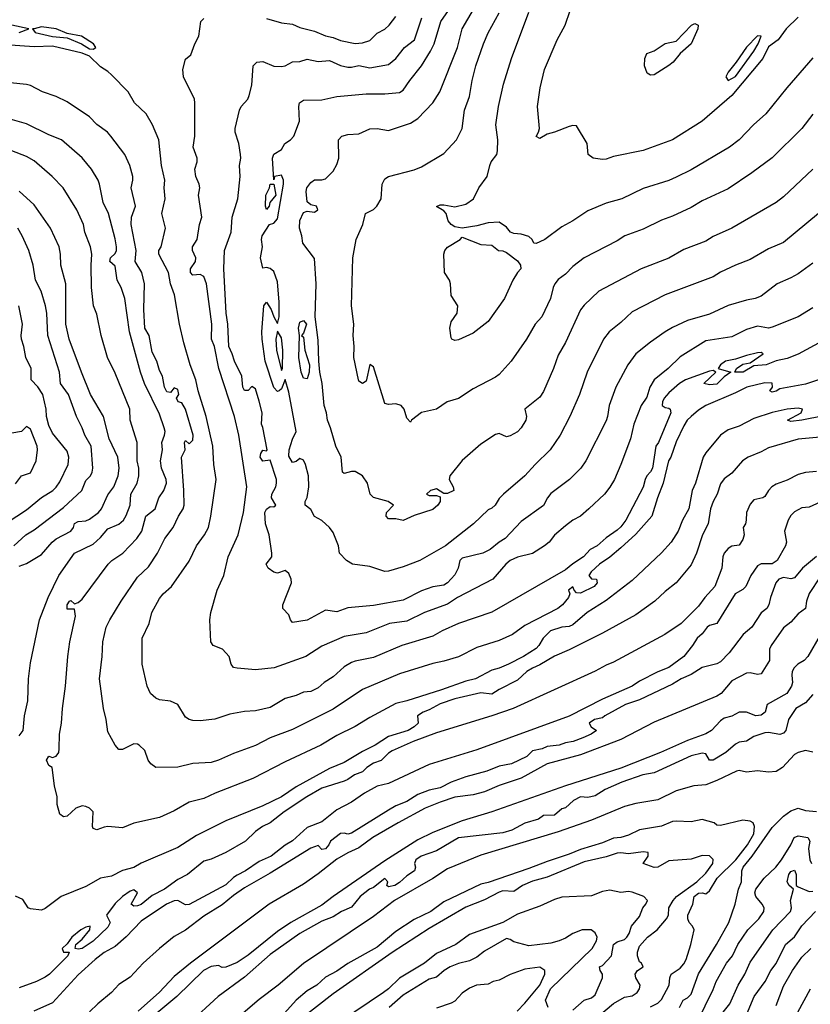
# Model space of a CAD drawing. Header units: metres. Extents: x -46681 to -43747, y -240911 to -237677.
# Tile 441 of 656: x -44693 to -44585, y -239670 to -239536. Entities that reach past the tile are written whole.
import ezdxf

# ---------------------------------------------------------------- set-up
doc = ezdxf.new("R2010")
doc.units = ezdxf.units.M
doc.layers.add('CONTOUR_INDEX', color=1, linetype='Continuous')
doc.layers.add('CONTOUR_INTER', color=3, linetype='Continuous')

msp = doc.modelspace()

# ---------------------------------------------------------------- linework, layer by layer
at = {"layer": 'CONTOUR_INDEX'}
for points, elevation in [([(-44587.1, -239535.91), (-44588.73, -239537.52), (-44589.79, -239539.02), (-44591.1, -239539.96), (-44591.89, -239541.52), (-44596.08, -239546.52), (-44600.1, -239550.02), (-44604.1, -239552.52), (-44608.1, -239554), (-44612.1, -239554.81), (-44613.1, -239555.15), (-44613.6, -239555.21), (-44614.86, -239555.02), (-44615.55, -239554.52), (-44615.66, -239553.02), (-44617.1, -239550.66), (-44617.6, -239550.59), (-44618.1, -239550.73), (-44620.1, -239551.51), (-44621.1, -239551.77), (-44622.1, -239552.38), (-44622.6, -239552.08), (-44622.25, -239551.52), (-44622.12, -239551.02), (-44622.4, -239548.02), (-44622.03, -239545.52), (-44621.47, -239543.02), (-44619.74, -239539.02), (-44618.64, -239537.02), (-44617.97, -239535.02)], 115), ([(-44585.1, -239569.24), (-44587.1, -239570.68), (-44588.1, -239571.24), (-44589.93, -239572.02), (-44592.1, -239573.71), (-44592.9, -239574.02), (-44594.1, -239574.23), (-44596.6, -239574.95), (-44599.1, -239576.13), (-44602.1, -239577), (-44604.1, -239577.96), (-44605.11, -239578.52), (-44607.1, -239579.92), (-44609.07, -239581.52), (-44610.17, -239583.02), (-44611.78, -239586.02), (-44612.71, -239588.52), (-44612.91, -239590.02), (-44613.1, -239590.57), (-44615.86, -239596.02), (-44616.53, -239597.02), (-44618.05, -239598.52), (-44620.6, -239600.41), (-44621.06, -239601.02), (-44621.6, -239602.07), (-44624.6, -239604.24), (-44626.78, -239606.52), (-44627.6, -239607.01), (-44628.81, -239608.02), (-44629.81, -239608.52), (-44632.6, -239609.19), (-44632.94, -239609.52), (-44633.15, -239610.52), (-44633.6, -239611.43), (-44634.61, -239612.52), (-44635.1, -239612.86), (-44636.6, -239613.08), (-44638.1, -239613.59), (-44640.6, -239614.87), (-44644.6, -239615.6), (-44648.1, -239615.93), (-44649.6, -239616.46), (-44651.1, -239616.23), (-44653.6, -239617.56), (-44655.6, -239617.88), (-44655.87, -239617.52), (-44656.1, -239616.85), (-44656.9, -239616.02), (-44656.91, -239615.52), (-44655.74, -239612.52), (-44655.79, -239612.02), (-44656.1, -239611.26), (-44656.6, -239610.85), (-44657.6, -239611.2), (-44658.1, -239611.07), (-44658.89, -239610.52), (-44659.14, -239610.02), (-44658.39, -239609.02), (-44658.37, -239608.52), (-44658.73, -239606.02), (-44659.26, -239604.52), (-44659.32, -239603.02), (-44659.1, -239602.56), (-44658.6, -239602.2), (-44658.1, -239602.22), (-44657.86, -239602.02), (-44658.43, -239601.02), (-44658.38, -239600.52), (-44657.86, -239599.52), (-44657.74, -239599.02), (-44657.78, -239598.52), (-44658.6, -239595.9), (-44659.6, -239596.04), (-44659.97, -239595.52), (-44659.89, -239595.02), (-44659.6, -239594.58), (-44659.1, -239594.66), (-44659.01, -239594.52), (-44659.6, -239591.47), (-44659.78, -239591.02), (-44659.72, -239589.52), (-44660.1, -239587.93), (-44660.6, -239586.27), (-44661.1, -239585.94), (-44661.6, -239586.5), (-44662.1, -239586.47), (-44662.34, -239586.02), (-44662.45, -239584.52), (-44663.46, -239582.52), (-44663.74, -239581.52), (-44664.2, -239580.52), (-44664.36, -239577.52), (-44664.59, -239576.02), (-44664.88, -239570.02), (-44664.8, -239567.52), (-44663.9, -239565.02), (-44663.78, -239563.02), (-44662.99, -239560.52), (-44662.68, -239557.52), (-44662.77, -239556.02), (-44662.61, -239555.02), (-44662.65, -239554.52), (-44662.88, -239553.02), (-44663.35, -239551.52), (-44663.34, -239551.02), (-44662.79, -239548.52), (-44662.54, -239548.02), (-44661.66, -239547.02), (-44661.44, -239546.52), (-44661.1, -239545.14), (-44660.91, -239542.52), (-44660.4, -239542.02), (-44659.6, -239541.93), (-44658.1, -239542.55), (-44657.1, -239542.59), (-44656.58, -239542.52), (-44655.6, -239541.99), (-44654.6, -239541.92), (-44653.6, -239541.63), (-44652.1, -239541.91), (-44650.6, -239541.81), (-44649.1, -239542.47), (-44648.1, -239542.68), (-44647.6, -239542.7), (-44646.6, -239542.49), (-44645.1, -239542.8), (-44642.6, -239542.36), (-44641.6, -239541.51), (-44640.44, -239540.02), (-44639.06, -239539.02), (-44638.06, -239536.02)], 110), ([(-44592.6, -239538.44), (-44594.1, -239539.98), (-44595.49, -239542.02), (-44596.6, -239543.36), (-44596.9, -239544.02), (-44596.6, -239544.49), (-44595.6, -239543.98), (-44593.1, -239540.52), (-44592.5, -239539.52), (-44592.12, -239538.52), (-44592.6, -239538.44)], 115), ([(-44692.6, -239633.25), (-44692.07, -239632.52), (-44691.9, -239630.52), (-44691.44, -239628.52), (-44691.35, -239625.52), (-44691.1, -239623.34), (-44689.88, -239617.52), (-44688.69, -239614.52), (-44687.26, -239611.52), (-44685.1, -239608.51), (-44682.6, -239607.28), (-44681.6, -239606.38), (-44680.6, -239605.21), (-44679.1, -239604.6), (-44678.47, -239604.02), (-44678.1, -239603.4), (-44677.57, -239602.02), (-44677.51, -239600.52), (-44676.63, -239599.02), (-44676.41, -239598.02), (-44676.42, -239597.02), (-44676.63, -239596.02), (-44676.62, -239593.52), (-44677.57, -239590.52), (-44677.62, -239589.02), (-44679.6, -239584.12), (-44680.63, -239582.02), (-44681.49, -239579.02), (-44682.1, -239576.14), (-44682.56, -239575.02), (-44682.82, -239572.52), (-44682.88, -239569.52), (-44682.78, -239568.02), (-44682.95, -239567.02), (-44683.71, -239565.02), (-44683.92, -239564.02), (-44684.79, -239562.02), (-44686.67, -239559.02), (-44688.13, -239557.52), (-44690.6, -239555.4), (-44691.6, -239554.8), (-44693.6, -239554.02)], 105), ([(-44583.6, -239592.75), (-44587.1, -239593.08), (-44591.1, -239594.25), (-44592.1, -239594.8), (-44593.88, -239595.52), (-44594.62, -239596.02), (-44596.1, -239597.66), (-44597.1, -239598.43), (-44597.6, -239599.12), (-44598.05, -239600.52), (-44598.62, -239601.52), (-44598.96, -239602.52), (-44599.31, -239604.52), (-44600.07, -239606.02), (-44600.85, -239608.52), (-44601.6, -239610.07), (-44603.6, -239612.52), (-44605.1, -239613.69), (-44606.53, -239615.02), (-44609.1, -239616.84), (-44613.6, -239619.33), (-44618.1, -239621.6), (-44620.1, -239622.46), (-44622.1, -239623.62), (-44623.1, -239624.06), (-44623.83, -239624.52), (-44625.1, -239625.72), (-44627.6, -239626.97), (-44628.6, -239627.6), (-44630.1, -239627.42), (-44633.6, -239628.25), (-44635.6, -239628.92), (-44637.1, -239629.74), (-44637.89, -239630.02), (-44638.68, -239630.52), (-44638.59, -239631.52), (-44639.11, -239632.02), (-44639.91, -239632.52), (-44642.6, -239633.35), (-44644.38, -239634.52), (-44646.1, -239635.37), (-44648.6, -239636.87), (-44650.6, -239637.67), (-44655.1, -239640.15), (-44657.08, -239641.52), (-44659.6, -239642.74), (-44664.6, -239644.77), (-44668.6, -239646.72), (-44671.1, -239648.37), (-44676.1, -239650.48), (-44677.1, -239651.07), (-44678.6, -239651.46), (-44680.1, -239652.26), (-44681.6, -239652.5), (-44683.6, -239653.65), (-44686.92, -239655.02), (-44689.1, -239656.61), (-44689.6, -239656.84), (-44691.1, -239656.69), (-44691.39, -239656.52), (-44692.1, -239655.39), (-44693.1, -239654.97)], 105), ([(-44584.1, -239619.59), (-44585.8, -239622.52), (-44586.29, -239623.02), (-44587.16, -239623.52), (-44587.65, -239624.02), (-44587.9, -239624.52), (-44587.97, -239625.02), (-44587.87, -239626.02), (-44587.98, -239626.52), (-44588.63, -239627.52), (-44591.31, -239629.02), (-44591.57, -239630.02), (-44592.1, -239630.43), (-44592.81, -239630.52), (-44594.1, -239630.02), (-44595.1, -239630.02), (-44596.1, -239630.59), (-44597.1, -239630.86), (-44597.6, -239631.21), (-44598.84, -239632.52), (-44599.6, -239632.97), (-44602.1, -239633.86), (-44605.76, -239635.52), (-44611.1, -239637.62), (-44618.6, -239640.02), (-44628.6, -239643.55), (-44632.6, -239644.75), (-44636.6, -239646.33), (-44638.6, -239647.32), (-44643.1, -239650.18), (-44650.1, -239654.99), (-44651.6, -239656.16), (-44655.8, -239658.52), (-44657.6, -239659.76), (-44661.6, -239662.94), (-44663.1, -239663.92), (-44664.6, -239664.57), (-44665.1, -239664.61), (-44665.6, -239664.36), (-44666.6, -239664.46), (-44667.64, -239665.02), (-44671.28, -239668.52), (-44674.22, -239671.02)], 100), ([(-44597.6, -239671.09), (-44596.35, -239669.52), (-44595.22, -239667.02), (-44594.31, -239665.52), (-44593.6, -239663.89), (-44590.55, -239659.52), (-44588.15, -239657.02), (-44588, -239656.52), (-44588.13, -239655.52), (-44587.72, -239654.02), (-44588.33, -239653.52), (-44588.57, -239653.02), (-44588.38, -239652.02), (-44588.1, -239651.6), (-44587.6, -239651.44), (-44587.55, -239651.52), (-44587.39, -239652.02), (-44587.35, -239653.52), (-44587.1, -239653.7), (-44585.6, -239654.32), (-44585.1, -239654.29)], 100), ([(-44617.6, -239670.39), (-44616.1, -239669.03), (-44615.1, -239668.7), (-44614.6, -239668.33), (-44613.58, -239666.02), (-44613.58, -239665.52), (-44613.93, -239665.02), (-44614.01, -239664.52), (-44613.6, -239664.36), (-44612.39, -239663.02), (-44612.1, -239661.49), (-44611.6, -239661.14), (-44610.6, -239660.84), (-44610.3, -239660.52), (-44609.99, -239660.02), (-44609.67, -239659.02), (-44608.6, -239657.7), (-44608.16, -239656.52), (-44607.74, -239656.02), (-44607.52, -239655.52), (-44608.01, -239655.02), (-44609.6, -239654.42), (-44610.1, -239654.33), (-44611.1, -239654.46), (-44612.6, -239654.12), (-44613.6, -239654.33), (-44615.1, -239654.92), (-44619.1, -239655.09), (-44620.1, -239655.41), (-44622.1, -239656.33), (-44625.1, -239657.37), (-44627.1, -239658.53), (-44631.6, -239660.16), (-44633.46, -239661.52), (-44636.1, -239662.72), (-44637.73, -239664.02), (-44641.1, -239666.07), (-44642.59, -239667.52), (-44643.27, -239668.02), (-44649.1, -239671.91)], 95)]:
    msp.add_lwpolyline(points, dxfattribs=dict(at, elevation=elevation))
at = {"layer": 'CONTOUR_INTER'}
for points, elevation in [([(-44585.13, -239556.52), (-44589.1, -239560.24), (-44590.1, -239561.03), (-44596.09, -239564.52), (-44598.6, -239565.64), (-44599.6, -239566.25), (-44602.6, -239567.41), (-44604.6, -239568.58), (-44608.38, -239570.02), (-44614.1, -239573.04), (-44616.1, -239574.91), (-44616.6, -239575.54), (-44618.6, -239579.99), (-44619.6, -239581.7), (-44620.25, -239583.52), (-44621.6, -239586.6), (-44622.1, -239587.4), (-44624.1, -239589.02), (-44623.88, -239590.02), (-44623.97, -239590.52), (-44624.6, -239591.54), (-44625.1, -239592.07), (-44626.1, -239592.64), (-44626.6, -239592.75), (-44627.6, -239592.31), (-44628.1, -239592.42), (-44630.1, -239593.77), (-44632.6, -239595.98), (-44634.29, -239598.02), (-44634.36, -239598.52), (-44633.81, -239599.52), (-44633.73, -239600.02), (-44634.6, -239600.43), (-44635.1, -239600.42), (-44636.1, -239599.78), (-44636.92, -239600.02), (-44637.44, -239600.52), (-44637.1, -239600.69), (-44636.1, -239600.72), (-44635.6, -239600.87), (-44635.57, -239601.52), (-44635.9, -239602.02), (-44636.6, -239602.59), (-44639.1, -239603.39), (-44640.6, -239604.1), (-44641.6, -239603.85), (-44642.6, -239603.87), (-44642.92, -239603.52), (-44642.84, -239603.02), (-44641.91, -239602.02), (-44642.64, -239601.52), (-44644.6, -239600.97), (-44645.09, -239600.52), (-44645.44, -239599.02), (-44646.12, -239598.02), (-44647.1, -239597.47), (-44647.6, -239597.44), (-44648.6, -239597.74), (-44648.8, -239597.52), (-44649.01, -239595.52), (-44649.73, -239594.02), (-44650.43, -239591.52), (-44650.84, -239590.52), (-44650.99, -239589.52), (-44651.3, -239588.52), (-44651.57, -239585.52), (-44651.91, -239584.02), (-44652.04, -239582.52), (-44652.1, -239579.68), (-44652.51, -239576.52), (-44652.37, -239572.02), (-44652.6, -239568.6), (-44654.19, -239566.52), (-44654.32, -239565.52), (-44654.65, -239564.52), (-44654.6, -239563.45), (-44654.1, -239562.38), (-44653.6, -239562.18), (-44652.6, -239562.35), (-44652.17, -239562.02), (-44652.34, -239561.52), (-44653.1, -239561.32), (-44653.6, -239560.94), (-44653.76, -239559.52), (-44653.67, -239559.02), (-44653.1, -239558.31), (-44652.6, -239557.94), (-44651.6, -239557.97), (-44651.1, -239557.81), (-44650.1, -239556.79), (-44649.6, -239555.87), (-44649.31, -239555.02), (-44649.34, -239552.52), (-44648.92, -239552.02), (-44648.1, -239551.8), (-44646.6, -239551.72), (-44645.1, -239551.05), (-44644.1, -239550.99), (-44642.6, -239551.29), (-44639.6, -239550.3), (-44638.6, -239549.64), (-44636.58, -239547.52), (-44635.63, -239546.02), (-44633.22, -239540.02), (-44632.61, -239537.52), (-44630.3, -239533.52)], 112), ([(-44584.33, -239562.52), (-44589.1, -239566.44), (-44591.1, -239567.28), (-44593.6, -239568.76), (-44595.6, -239569.49), (-44597.6, -239570.44), (-44598.6, -239571.08), (-44605.1, -239573.51), (-44609.6, -239575.84), (-44611.1, -239577.29), (-44612.68, -239578.52), (-44613.47, -239579.52), (-44615.66, -239584.02), (-44616.72, -239587.02), (-44618.02, -239590.02), (-44619.34, -239592.52), (-44620.68, -239594.52), (-44622.73, -239596.52), (-44624.1, -239598.05), (-44627.03, -239600.52), (-44627.6, -239601.11), (-44628.16, -239602.02), (-44628.6, -239602.41), (-44629.1, -239602.64), (-44631.07, -239604.52), (-44634.85, -239607.52), (-44638.36, -239609.52), (-44640.6, -239610.34), (-44642.6, -239610.94), (-44643.1, -239610.97), (-44645.1, -239610.33), (-44647.45, -239610.02), (-44648.26, -239609.52), (-44649.24, -239608.52), (-44649.38, -239607.52), (-44650.1, -239605.7), (-44650.56, -239605.02), (-44651.6, -239604.07), (-44652.6, -239603.56), (-44653.1, -239602.61), (-44653.86, -239602.02), (-44653.88, -239601.52), (-44653.6, -239600.97), (-44653.38, -239599.52), (-44653.44, -239598.02), (-44653.85, -239596.52), (-44654.1, -239595.93), (-44654.6, -239595.71), (-44655.1, -239596.11), (-44655.6, -239596.24), (-44656.1, -239595.36), (-44656.04, -239594.52), (-44655.6, -239593.07), (-44655.09, -239592.02), (-44656.1, -239586.69), (-44656.6, -239585.01), (-44657.1, -239586.24), (-44657.38, -239586.52), (-44657.6, -239586.61), (-44658.1, -239586.06), (-44659.31, -239582.52), (-44659.72, -239579.52), (-44659.74, -239578.52), (-44659.47, -239575.02), (-44659.1, -239574.51), (-44658.48, -239575.52), (-44658.12, -239576.52), (-44657.6, -239577.42), (-44657.4, -239576.52), (-44657.38, -239574.52), (-44657.6, -239571.77), (-44658.1, -239570.38), (-44658.6, -239569.97), (-44659.1, -239569.81), (-44659.6, -239569.9), (-44659.92, -239568.52), (-44659.65, -239567.02), (-44659.77, -239566.02), (-44659.7, -239565.52), (-44658.72, -239564.02), (-44658.1, -239563.81), (-44657.6, -239563.24), (-44656.82, -239558.52), (-44656.81, -239558.02), (-44657.1, -239557.33), (-44658.02, -239557.52), (-44658.1, -239557.97), (-44658.31, -239555.02), (-44658.1, -239554.47), (-44657.1, -239553.83), (-44656.63, -239553.02), (-44655.85, -239552.52), (-44655.41, -239552.02), (-44654.64, -239550.02), (-44654.71, -239548.02), (-44654.63, -239547.52), (-44654.1, -239547.19), (-44651.6, -239547.13), (-44649.6, -239546.65), (-44645.6, -239546.31), (-44643.1, -239546.33), (-44641.1, -239546.11), (-44640.6, -239545.82), (-44639.71, -239544.52), (-44638.1, -239542.51), (-44636.92, -239540.52), (-44636.41, -239539.52), (-44635.5, -239536.52), (-44634.48, -239535.02)], 111), ([(-44585.1, -239549.07), (-44586.61, -239551.02), (-44590.6, -239554.97), (-44593.36, -239557.02), (-44596.6, -239559.17), (-44600.1, -239560.78), (-44601.6, -239561.68), (-44604.1, -239562.87), (-44605.6, -239563.43), (-44608.1, -239564.64), (-44610.56, -239565.52), (-44611.6, -239566.21), (-44616.1, -239568.52), (-44617.6, -239569.7), (-44618.6, -239570.72), (-44619.6, -239571.43), (-44620.07, -239572.02), (-44620.3, -239572.52), (-44620.66, -239574.02), (-44621.82, -239576.52), (-44622.7, -239577.52), (-44623.88, -239579.52), (-44625.98, -239582.52), (-44627.6, -239584.31), (-44628.1, -239584.69), (-44631.1, -239586.24), (-44633.1, -239587.57), (-44634.66, -239588.02), (-44636.1, -239589.01), (-44638.1, -239589.45), (-44639.47, -239590.52), (-44639.6, -239590.78), (-44640.1, -239590.23), (-44640.46, -239589.02), (-44640.87, -239588.52), (-44641.6, -239588.28), (-44642.6, -239588.38), (-44643.1, -239588.24), (-44644.6, -239583.27), (-44645.1, -239582.98), (-44645.6, -239585.24), (-44646.1, -239585.54), (-44646.6, -239585.2), (-44646.67, -239585.02), (-44647.29, -239582.02), (-44647.24, -239580.52), (-44647.38, -239579.02), (-44647.3, -239577.52), (-44647.6, -239575.02), (-44647.41, -239568.52), (-44646.95, -239566.02), (-44646.05, -239564.02), (-44645.68, -239562.52), (-44644.6, -239561.96), (-44644.18, -239561.52), (-44643.6, -239560.52), (-44643.43, -239558.52), (-44643.1, -239557.81), (-44642.6, -239557.5), (-44639.1, -239556.58), (-44638.1, -239556.18), (-44635.1, -239554.39), (-44633.36, -239552.52), (-44632.59, -239551.02), (-44632.31, -239548.52), (-44631.6, -239546.66), (-44631.26, -239544.52), (-44630.74, -239542.52), (-44629.73, -239539.52), (-44629.1, -239538.06), (-44627.6, -239535.36)], 113), ([(-44585.1, -239541.42), (-44588.65, -239545.52), (-44591.48, -239549.02), (-44593.17, -239550.52), (-44595.11, -239552.52), (-44596.39, -239553.52), (-44601.6, -239556.6), (-44603.6, -239557.6), (-44604.6, -239558.04), (-44608.1, -239559.14), (-44610.98, -239560.52), (-44613.1, -239561.12), (-44615.6, -239562.15), (-44617.6, -239563.49), (-44619.1, -239564.31), (-44621.42, -239566.02), (-44622.1, -239566.37), (-44622.6, -239566.59), (-44622.89, -239566.52), (-44623.14, -239566.02), (-44623.6, -239565.65), (-44624.6, -239565.31), (-44625.6, -239565.22), (-44626.05, -239565.02), (-44626.6, -239564.38), (-44627.6, -239563.71), (-44629.1, -239563.76), (-44630.6, -239564.2), (-44632.6, -239564.49), (-44633.6, -239564.33), (-44634.1, -239564), (-44634.5, -239563.52), (-44634.76, -239562.52), (-44635.1, -239562.16), (-44636.1, -239561.57), (-44635.6, -239561.33), (-44635.1, -239561.32), (-44633.6, -239561.61), (-44632.1, -239561.26), (-44631.07, -239560.52), (-44630.35, -239559.02), (-44629.22, -239557.52), (-44628.87, -239556.02), (-44628.66, -239555.52), (-44627.93, -239554.52), (-44627.81, -239554.02), (-44627.79, -239552.52), (-44628.05, -239550.52), (-44627.67, -239548.02), (-44627.01, -239545.02), (-44625.93, -239541.52), (-44623.6, -239535.27)], 114), ([(-44585.1, -239575.27), (-44587.1, -239576.52), (-44590.6, -239577.91), (-44591.1, -239578.06), (-44592.6, -239577.77), (-44594.1, -239578.2), (-44596.1, -239579.21), (-44599.6, -239579.75), (-44603.1, -239581.94), (-44604.7, -239583.52), (-44606.58, -239585.02), (-44607.21, -239586.02), (-44607.6, -239587.37), (-44608.36, -239588.52), (-44609.34, -239591.02), (-44609.8, -239593.02), (-44611.1, -239596.49), (-44611.98, -239598.52), (-44612.6, -239599.57), (-44613.31, -239600.52), (-44615.45, -239602.52), (-44616.6, -239603.51), (-44617.6, -239604.06), (-44618.6, -239604.82), (-44620.1, -239606.07), (-44620.82, -239607.02), (-44621.45, -239607.52), (-44623.1, -239608.55), (-44625.1, -239609.06), (-44626.1, -239609.52), (-44626.71, -239610.02), (-44628.45, -239612.02), (-44633.26, -239614.52), (-44634.6, -239615.43), (-44637.69, -239616.52), (-44640.1, -239617.71), (-44642.43, -239618.02), (-44645.6, -239619.3), (-44648.6, -239619.77), (-44651.6, -239621.12), (-44653.8, -239622.52), (-44658.09, -239624.02), (-44660.6, -239624.31), (-44663.1, -239624.09), (-44663.6, -239623.99), (-44663.92, -239623.52), (-44664.18, -239622.52), (-44665.05, -239621.52), (-44666.34, -239621.02), (-44666.63, -239620.52), (-44666.78, -239617.52), (-44666.67, -239616.52), (-44665.81, -239613.52), (-44664.87, -239611.52), (-44664.3, -239609.02), (-44662.94, -239606.02), (-44662.23, -239603.02), (-44661.78, -239599.52), (-44662.88, -239592.52), (-44663.44, -239590.02), (-44665.58, -239583.52), (-44666.17, -239580.52), (-44666.55, -239579.52), (-44666.52, -239577.52), (-44667.25, -239572.02), (-44667.6, -239571.05), (-44668.1, -239570.77), (-44669.1, -239570.85), (-44669.42, -239570.52), (-44669.4, -239570.02), (-44668.71, -239569.02), (-44668.67, -239568.52), (-44669.13, -239567.52), (-44669.13, -239567.02), (-44668.51, -239566.02), (-44668.2, -239564.02), (-44667.85, -239563.02), (-44668.34, -239560.02), (-44668.15, -239559.02), (-44668.22, -239558.52), (-44668.67, -239557.52), (-44668.82, -239556.52), (-44668.51, -239555.52), (-44668.49, -239555.02), (-44669.05, -239553.52), (-44668.83, -239552.02), (-44668.81, -239547.52), (-44668.88, -239547.02), (-44670.36, -239544.02), (-44670.46, -239543.02), (-44670.1, -239541.6), (-44669.38, -239541.02), (-44668.81, -239539.52), (-44668.27, -239538.52), (-44668, -239536.52), (-44667.6, -239536.11)], 109), ([(-44659.1, -239536.13), (-44657.1, -239536.68), (-44655.6, -239536.88), (-44654.6, -239537.35), (-44652.6, -239537.83), (-44651.1, -239538.47), (-44650.1, -239538.68), (-44649.1, -239539.1), (-44647.1, -239539.49), (-44646.1, -239539.39), (-44645.1, -239539.11), (-44644.1, -239538.09), (-44643.1, -239537.54), (-44642.51, -239537.02), (-44641.6, -239535.83)], 109), ([(-44601.56, -239537.02), (-44601.1, -239536.78), (-44600.63, -239537.02), (-44600.69, -239537.52), (-44601.6, -239539.55), (-44603.1, -239540.83), (-44604.05, -239542.02), (-44604.6, -239542.49), (-44606.6, -239543.72), (-44607.1, -239543.8), (-44607.54, -239543.52), (-44607.92, -239542.52), (-44607.87, -239541.52), (-44607.6, -239540.87), (-44606.6, -239540.49), (-44605.1, -239539.49), (-44603.6, -239539.16), (-44601.56, -239537.02)], 116), ([(-44692.6, -239538.02), (-44691.32, -239537.52), (-44693.6, -239536.99)], 108), ([(-44690.6, -239537.5), (-44690.79, -239537.52), (-44690.43, -239538.02), (-44688.1, -239538.54), (-44686.1, -239538.71), (-44684.16, -239539.52), (-44683.1, -239540.21), (-44682.6, -239540.25), (-44682.25, -239540.02), (-44682.54, -239539.52), (-44684.19, -239538.52), (-44686.1, -239538.16), (-44687.6, -239537.5), (-44689.6, -239537.25), (-44690.6, -239537.5)], 108), ([(-44580.58, -239578.02), (-44587.1, -239581.54), (-44588.6, -239582.16), (-44590.1, -239582.45), (-44591.41, -239583.02), (-44593.1, -239583.13), (-44594.55, -239584.02), (-44595.68, -239584.02), (-44595.43, -239583.52), (-44594.6, -239582.93), (-44593.6, -239582.72), (-44591.82, -239581.52), (-44592.1, -239581.34), (-44592.6, -239581.38), (-44594.1, -239581.72), (-44595.6, -239582.25), (-44596.95, -239582.52), (-44597.6, -239583.02), (-44597.92, -239583.52), (-44596.23, -239584.02), (-44597.1, -239584.64), (-44598.1, -239585.63), (-44599.1, -239585.73), (-44599.86, -239585.52), (-44598.27, -239584.02), (-44598.6, -239583.78), (-44599.1, -239583.86), (-44602.35, -239585.02), (-44603.18, -239585.52), (-44604.6, -239586.78), (-44605.23, -239587.52), (-44605.48, -239588.02), (-44605.54, -239588.52), (-44605.1, -239588.8), (-44604.6, -239588.89), (-44604.45, -239589.02), (-44604.36, -239589.52), (-44606.02, -239593.52), (-44606.37, -239594.02), (-44606.85, -239597.02), (-44607.1, -239597.5), (-44607.59, -239598.02), (-44607.84, -239598.52), (-44608.1, -239599.57), (-44610.45, -239604.02), (-44611.1, -239604.94), (-44611.6, -239605.38), (-44613.1, -239606.42), (-44614.33, -239607.52), (-44615.26, -239608.02), (-44616.18, -239609.02), (-44617.6, -239609.94), (-44618.6, -239610.76), (-44628.6, -239616.49), (-44633.09, -239618.02), (-44635.32, -239619.02), (-44636.6, -239619.74), (-44640.77, -239621.02), (-44644.6, -239622.65), (-44647.1, -239623.11), (-44647.6, -239623.32), (-44648.6, -239623.9), (-44650.1, -239625.24), (-44651.29, -239626.02), (-44652.1, -239626.75), (-44653.1, -239627.24), (-44654.1, -239627.35), (-44655.1, -239627.79), (-44656.6, -239628.21), (-44658.6, -239629.4), (-44660.6, -239629.84), (-44662.1, -239629.94), (-44664.1, -239630.33), (-44666.1, -239630.99), (-44668.1, -239631.21), (-44669.1, -239631.16), (-44669.6, -239631.02), (-44670.1, -239630.7), (-44671.11, -239629.02), (-44672.1, -239628.54), (-44673.6, -239628.35), (-44674.1, -239628.15), (-44674.81, -239627.52), (-44675.28, -239626.52), (-44675.96, -239623.52), (-44675.97, -239620.02), (-44675.01, -239618.02), (-44674.65, -239616.52), (-44673.6, -239614.66), (-44673.09, -239614.02), (-44671.99, -239613.02), (-44669.6, -239609.57), (-44668.61, -239607.52), (-44667.49, -239606.02), (-44666.99, -239605.02), (-44666.67, -239603.52), (-44665.94, -239598.52), (-44666.23, -239596.52), (-44666.39, -239594.02), (-44667.27, -239590.02), (-44668.39, -239586.52), (-44668.67, -239585.02), (-44669.46, -239583.02), (-44670.31, -239580.02), (-44670.9, -239577.52), (-44671.56, -239573.52), (-44672.13, -239572.02), (-44672.37, -239570.52), (-44673.69, -239568.02), (-44673.68, -239567.52), (-44673.37, -239567.02), (-44672.79, -239564.52), (-44673.31, -239562.52), (-44672.84, -239560.52), (-44672.96, -239559.02), (-44672.87, -239558.02), (-44673.32, -239556.02), (-44673.68, -239552.52), (-44674.56, -239550.52), (-44675.39, -239549.02), (-44676.97, -239547.52), (-44677.86, -239546.02), (-44680.1, -239543.73), (-44680.6, -239543.27), (-44681.6, -239542.67), (-44683.1, -239541.23), (-44684.1, -239540.79), (-44688.1, -239539.86), (-44690.6, -239539.96), (-44695.1, -239539.65)], 108), ([(-44582.6, -239584.47), (-44586.1, -239585.62), (-44589.6, -239586.25), (-44590.1, -239586.59), (-44590.6, -239586.69), (-44590.94, -239586.52), (-44590.57, -239586.02), (-44590.6, -239585.5), (-44591.6, -239585.46), (-44594.07, -239586.02), (-44595.6, -239586.8), (-44599.62, -239588.52), (-44600.6, -239589.14), (-44601.6, -239590.02), (-44602.11, -239590.52), (-44602.6, -239591.25), (-44603.6, -239593.43), (-44604.33, -239595.52), (-44604.65, -239596.02), (-44605.38, -239599.02), (-44606.16, -239601.02), (-44606.9, -239603.52), (-44609.1, -239605.94), (-44611.1, -239607.78), (-44612.6, -239609.04), (-44614.01, -239610.02), (-44615.12, -239611.02), (-44615.44, -239611.52), (-44615.1, -239611.98), (-44614.41, -239612.02), (-44614.33, -239612.52), (-44614.73, -239613.02), (-44616.6, -239613.94), (-44617.1, -239613.87), (-44617.44, -239613.52), (-44617.6, -239613.05), (-44618.21, -239613.52), (-44618.02, -239614.02), (-44618.22, -239614.52), (-44619.02, -239615.52), (-44619.66, -239616.02), (-44624.1, -239618.32), (-44625.81, -239619.52), (-44627.6, -239620.33), (-44630.6, -239621.26), (-44633.1, -239622.54), (-44635.1, -239623.14), (-44636.6, -239623.43), (-44641.1, -239624.87), (-44646.1, -239626.99), (-44650.1, -239629.63), (-44655.6, -239632.39), (-44658.6, -239633.5), (-44660.6, -239634.57), (-44663.6, -239635.62), (-44665.6, -239636.56), (-44666.6, -239636.86), (-44669.1, -239637.01), (-44671.1, -239637.48), (-44674.1, -239637.53), (-44674.8, -239637.02), (-44675.14, -239636.52), (-44675.6, -239635.23), (-44676.35, -239634.52), (-44676.6, -239634.36), (-44677.1, -239634.33), (-44678.6, -239635.11), (-44679.1, -239635.08), (-44679.59, -239634.52), (-44680.6, -239632.71), (-44680.83, -239631.02), (-44681.21, -239629.52), (-44681.71, -239625.52), (-44681.35, -239622.52), (-44681.27, -239620.52), (-44680.82, -239618.52), (-44680.34, -239617.52), (-44678.82, -239615.02), (-44676.6, -239611.77), (-44675.1, -239610.35), (-44673.87, -239608.52), (-44672.9, -239606.52), (-44671.74, -239605.02), (-44671.04, -239603.52), (-44670.41, -239602.52), (-44670.27, -239602.02), (-44670.31, -239600.02), (-44670.62, -239595.52), (-44670.15, -239594.52), (-44670.22, -239593.52), (-44670.1, -239593.24), (-44669.6, -239593.72), (-44669.1, -239593.2), (-44669.06, -239592.52), (-44670.1, -239589), (-44670.6, -239588.16), (-44671.06, -239588.02), (-44671.29, -239587.52), (-44671, -239587.02), (-44671.1, -239586.35), (-44671.6, -239586.11), (-44672.1, -239586.77), (-44672.6, -239586.66), (-44672.93, -239586.02), (-44673.19, -239584.52), (-44673.6, -239583.79), (-44673.95, -239582.52), (-44674.6, -239581.28), (-44675, -239579.02), (-44675.59, -239578.02), (-44675.71, -239575.52), (-44675.62, -239572.02), (-44676, -239570.52), (-44676.9, -239569.02), (-44676.78, -239567.52), (-44677.45, -239564.02), (-44677.38, -239563.02), (-44676.84, -239561.52), (-44677.43, -239559.02), (-44677.2, -239558.02), (-44677.23, -239557.52), (-44677.61, -239556.02), (-44678.32, -239554.52), (-44680.2, -239552.02), (-44680.66, -239551.52), (-44682.1, -239550.45), (-44683.1, -239549.43), (-44686.1, -239547.38), (-44687.6, -239546.65), (-44689.46, -239546.02), (-44691.1, -239545.18), (-44691.6, -239545.05), (-44699.6, -239544.24)], 107), ([(-44583.6, -239589.91), (-44586.6, -239590.52), (-44588.1, -239590.7), (-44588.52, -239590.52), (-44586.7, -239589.52), (-44586.49, -239589.02), (-44587.1, -239588.88), (-44588.6, -239589.01), (-44590.6, -239589.47), (-44593.1, -239590.27), (-44595.1, -239591.32), (-44596.6, -239591.83), (-44597.62, -239592.52), (-44599.6, -239594.91), (-44599.97, -239595.52), (-44600.99, -239599.02), (-44601.44, -239600.02), (-44601.9, -239602.52), (-44602.75, -239604.02), (-44603.35, -239605.52), (-44604.32, -239607.02), (-44605.6, -239608.45), (-44609.6, -239612.2), (-44613.1, -239614.9), (-44615.7, -239616.52), (-44617.6, -239618.2), (-44618.1, -239618.46), (-44619.1, -239618.52), (-44620.63, -239619.02), (-44621.63, -239620.02), (-44622.23, -239621.02), (-44622.6, -239621.4), (-44624.32, -239622.52), (-44626.35, -239623.52), (-44627.6, -239624.06), (-44628.6, -239624.33), (-44630.82, -239625.52), (-44632.1, -239625.83), (-44635.41, -239627.02), (-44640.1, -239628.49), (-44641.6, -239628.85), (-44645.1, -239630.75), (-44647.1, -239631.98), (-44649.6, -239633.22), (-44651.76, -239634.52), (-44656.6, -239636.75), (-44660.97, -239639.02), (-44666.07, -239641.02), (-44667.6, -239641.75), (-44669.6, -239642.23), (-44671.6, -239643.42), (-44673.6, -239644.31), (-44677.1, -239645.09), (-44678.6, -239645.7), (-44680.6, -239645.54), (-44681.1, -239645.6), (-44682.1, -239645.97), (-44682.6, -239645.79), (-44682.69, -239645.52), (-44682.61, -239643.52), (-44683.09, -239643.02), (-44683.6, -239642.8), (-44684.1, -239642.74), (-44684.94, -239643.02), (-44686.1, -239644.11), (-44686.6, -239644.23), (-44687.1, -239643.83), (-44687.46, -239642.52), (-44687.46, -239641.52), (-44687.82, -239640.02), (-44688.16, -239637.52), (-44688.6, -239637.24), (-44688.92, -239636.52), (-44688.6, -239635.99), (-44688.1, -239636.19), (-44687.6, -239635.98), (-44687.26, -239635.52), (-44687.19, -239635.02), (-44687.15, -239633.02), (-44686.86, -239631.52), (-44686.76, -239629.52), (-44686.35, -239626.52), (-44686.04, -239622.52), (-44685.76, -239620.52), (-44684.98, -239617.02), (-44685.1, -239616.11), (-44686.1, -239616.08), (-44686.13, -239615.52), (-44685.8, -239615.02), (-44685.6, -239614.91), (-44685.1, -239615.35), (-44684.6, -239615.17), (-44684.1, -239614.75), (-44680.57, -239610.02), (-44680.05, -239609.52), (-44678.56, -239608.52), (-44676.68, -239606.52), (-44676.02, -239605.52), (-44675.44, -239603.52), (-44674.2, -239602.52), (-44673.68, -239601.02), (-44673.02, -239600.02), (-44672.67, -239599.02), (-44672.69, -239598.52), (-44673.32, -239597.02), (-44673.45, -239596.02), (-44673.22, -239594.52), (-44673.28, -239593.52), (-44672.91, -239592.52), (-44672.85, -239592.02), (-44672.97, -239591.52), (-44673.6, -239589.7), (-44675.65, -239585.52), (-44676.16, -239584.02), (-44677.66, -239578.52), (-44678.32, -239574.02), (-44678.81, -239572.52), (-44679.32, -239571.52), (-44679.6, -239569.65), (-44680.34, -239569.02), (-44680.26, -239568.52), (-44679.6, -239567.95), (-44679.44, -239567.52), (-44679.41, -239567.02), (-44679.6, -239565.94), (-44680.51, -239562.52), (-44681.23, -239561.02), (-44681.73, -239558.52), (-44681.91, -239558.02), (-44682.83, -239556.52), (-44684.1, -239554.98), (-44686.9, -239552.52), (-44688.6, -239551.87), (-44691.6, -239550.37), (-44695.1, -239549.4)], 106), ([(-44692.6, -239610.28), (-44691.6, -239609.89), (-44689.6, -239608.68), (-44688.13, -239607.02), (-44687.6, -239606.57), (-44685.62, -239605.52), (-44685.25, -239605.02), (-44685.1, -239604.48), (-44684.6, -239604.22), (-44683.6, -239604.12), (-44683.1, -239603.91), (-44681.88, -239603.02), (-44681.48, -239602.52), (-44680.6, -239600.62), (-44679.8, -239599.52), (-44679.22, -239598.02), (-44679.08, -239597.02), (-44679.25, -239595.52), (-44680.44, -239593.02), (-44681.2, -239590.02), (-44682.94, -239587.02), (-44684.19, -239584.02), (-44685.84, -239579.52), (-44686.31, -239577.52), (-44686.27, -239572.02), (-44686.98, -239569.52), (-44687.02, -239568.02), (-44687.19, -239567.02), (-44688.35, -239564.52), (-44690.6, -239561.32), (-44692.6, -239559.47)], 104), ([(-44658.72, -239559.02), (-44658.6, -239558.54), (-44658.1, -239558.55), (-44657.83, -239560.02), (-44658.64, -239561.02), (-44658.74, -239561.52), (-44659.1, -239561.96), (-44659.23, -239561.52), (-44659.2, -239560.02), (-44658.72, -239559.02)], 111), ([(-44693.34, -239607.52), (-44691.71, -239606.02), (-44690.6, -239605.33), (-44686.6, -239602.34), (-44684.14, -239600.02), (-44683.6, -239598.65), (-44682.96, -239598.02), (-44682.71, -239597.52), (-44682.63, -239597.02), (-44682.86, -239594.02), (-44683.71, -239592.52), (-44684.08, -239591.52), (-44684.86, -239590.02), (-44685.95, -239587.02), (-44687.01, -239585.52), (-44687.14, -239584.02), (-44688.71, -239579.02), (-44688.85, -239576.02), (-44689.03, -239575.02), (-44689.63, -239573.02), (-44690.4, -239571.52), (-44690.7, -239569.52), (-44691.32, -239567.52), (-44692.21, -239565.52), (-44692.81, -239564.52)], 103), ([(-44632.88, -239566.02), (-44632.6, -239565.71), (-44630.1, -239566.7), (-44628.6, -239566.8), (-44627.7, -239567.52), (-44627.1, -239567.56), (-44626.6, -239567.79), (-44625.1, -239568.92), (-44624.7, -239569.52), (-44624.64, -239570.02), (-44625.1, -239570.49), (-44625.75, -239571.52), (-44626.87, -239574.02), (-44629.1, -239577.13), (-44631.1, -239578.72), (-44633.1, -239579.64), (-44633.6, -239579.69), (-44633.99, -239579.52), (-44634.1, -239579.33), (-44634.3, -239578.02), (-44634.1, -239577.19), (-44633.28, -239576.02), (-44633.21, -239575.02), (-44634.1, -239573.61), (-44634.18, -239572.02), (-44634.33, -239571.52), (-44634.98, -239570.52), (-44635.08, -239568.02), (-44634.95, -239567.52), (-44634.6, -239567.06), (-44632.88, -239566.02)], 114), ([(-44695.6, -239605.23), (-44691.6, -239602.64), (-44689.6, -239600.95), (-44688.06, -239600.02), (-44687.6, -239599.58), (-44687.1, -239598.84), (-44685.99, -239596.52), (-44685.88, -239595.52), (-44686.1, -239594.69), (-44688.1, -239592.26), (-44688.6, -239591.22), (-44688.91, -239590.02), (-44688.96, -239589.02), (-44689.41, -239587.02), (-44690.1, -239585.97), (-44690.97, -239585.02), (-44690.99, -239583.52), (-44691.72, -239582.02), (-44691.97, -239580.52), (-44692.28, -239579.52), (-44692.35, -239579.02), (-44692.17, -239577.52), (-44692.68, -239575.02)], 102), ([(-44654.1, -239577.02), (-44653.69, -239577.52), (-44654.1, -239578.7), (-44654.36, -239579.02), (-44654.1, -239579.25), (-44653.92, -239581.02), (-44653.3, -239583.02), (-44653.32, -239584.02), (-44653.6, -239584.9), (-44654.1, -239584.8), (-44654.43, -239584.02), (-44654.72, -239582.02), (-44654.63, -239579.02), (-44654.79, -239578.02), (-44654.6, -239577.25), (-44654.1, -239577.02)], 112), ([(-44657.6, -239578.44), (-44657.83, -239579.52), (-44657.77, -239581.02), (-44657.1, -239583.79), (-44656.94, -239583.52), (-44656.88, -239581.02), (-44657.1, -239579.37), (-44657.6, -239578.44)], 111), ([(-44693.1, -239599.14), (-44692.3, -239598.02), (-44691.1, -239597.62), (-44690.29, -239596.02), (-44690.12, -239594.52), (-44690.18, -239594.02), (-44691.1, -239591.72), (-44691.6, -239591.37), (-44692.28, -239592.02), (-44693.6, -239592.24)], 101), ([(-44584.6, -239597.45), (-44586.1, -239597.59), (-44587.1, -239597.87), (-44588.6, -239598.62), (-44590.1, -239599.15), (-44590.65, -239599.52), (-44591.11, -239600.02), (-44591.6, -239600.84), (-44591.87, -239601.02), (-44593.1, -239601.29), (-44593.6, -239601.87), (-44594.08, -239603.02), (-44594.14, -239604.02), (-44594.25, -239604.52), (-44594.54, -239605.02), (-44594.43, -239606.02), (-44594.6, -239606.68), (-44595.1, -239607.41), (-44596.1, -239607.56), (-44596.6, -239607.89), (-44597.1, -239608.52), (-44597.31, -239609.02), (-44597.45, -239610.52), (-44598.38, -239613.02), (-44599.74, -239614.52), (-44600.6, -239615.7), (-44602.93, -239618.02), (-44605.16, -239619.52), (-44612.1, -239623.29), (-44613.1, -239623.66), (-44614.6, -239624.48), (-44625.68, -239629.52), (-44628.6, -239630.54), (-44636.1, -239632.84), (-44639.26, -239634.02), (-44642.1, -239635.29), (-44642.6, -239635.6), (-44643.6, -239636.57), (-44644.6, -239636.96), (-44645.52, -239637.52), (-44646.1, -239638.14), (-44647.19, -239638.52), (-44648.1, -239639.16), (-44648.6, -239639.36), (-44651.6, -239640.32), (-44653.64, -239641.52), (-44656.71, -239643.52), (-44658.6, -239645.01), (-44659.66, -239645.52), (-44660.6, -239646.21), (-44661.96, -239647.52), (-44664.6, -239649.02), (-44666.6, -239649.94), (-44667.6, -239650.22), (-44669.82, -239652.02), (-44671.1, -239652.71), (-44672.92, -239654.02), (-44674.6, -239654.85), (-44676.1, -239656.09), (-44676.6, -239656.28), (-44677.1, -239656.31), (-44677.44, -239656.02), (-44676.57, -239654.52), (-44677.1, -239654.09), (-44677.6, -239654.26), (-44678.62, -239655.02), (-44679.6, -239655.94), (-44680.79, -239657.52), (-44680.27, -239658.52), (-44680.6, -239659.14), (-44682.6, -239661.05), (-44684.1, -239662.06), (-44684.6, -239662.13), (-44685.01, -239662.02), (-44684.95, -239661.52), (-44684.1, -239660.77), (-44683.03, -239659.52), (-44683.01, -239659.02), (-44683.6, -239659.14), (-44684.24, -239659.52), (-44685.49, -239660.52), (-44686.1, -239661.39), (-44686.79, -239662.02), (-44686.6, -239662.52), (-44685.86, -239662.52), (-44686.02, -239663.02), (-44688.51, -239665.52), (-44689.1, -239665.93), (-44690.27, -239666.52), (-44692.6, -239667.38)], 104), ([(-44584.1, -239601.6), (-44585.6, -239602.27), (-44586.6, -239602.36), (-44587.6, -239602.9), (-44588.1, -239603.39), (-44588.45, -239604.02), (-44588.94, -239605.52), (-44588.69, -239607.02), (-44588.81, -239607.52), (-44589.92, -239609.52), (-44590.6, -239609.94), (-44592.1, -239609.93), (-44592.6, -239610.23), (-44593.52, -239611.52), (-44594.18, -239613.02), (-44594.6, -239613.45), (-44595.62, -239614.02), (-44598.1, -239618.01), (-44599.1, -239618.31), (-44599.41, -239618.52), (-44600.1, -239619.44), (-44600.79, -239620.02), (-44601.41, -239621.02), (-44602.59, -239622.52), (-44604.6, -239623.97), (-44606.1, -239624.56), (-44608.6, -239625.86), (-44609.59, -239626.52), (-44613.6, -239628.26), (-44618.1, -239630.56), (-44630.6, -239635.13), (-44637.1, -239637.11), (-44642.6, -239639.7), (-44644.1, -239640.06), (-44645.83, -239641.02), (-44647.6, -239642.24), (-44649.6, -239643.27), (-44651.6, -239644.91), (-44653.6, -239645.67), (-44655.6, -239647.48), (-44656.6, -239648.05), (-44658.49, -239649.52), (-44660.1, -239650.27), (-44661.97, -239651.52), (-44663.1, -239652.09), (-44663.6, -239652.43), (-44664.6, -239653.43), (-44669.6, -239656.07), (-44670.1, -239656.11), (-44671.1, -239655.52), (-44671.6, -239655.59), (-44672.64, -239656.02), (-44676.1, -239658.36), (-44678.1, -239660.46), (-44679.6, -239661.76), (-44681.1, -239662.58), (-44682.3, -239663.52), (-44684.6, -239665.61), (-44688.1, -239669.41), (-44690.61, -239670.52)], 103), ([(-44584.6, -239608.95), (-44586.49, -239610.52), (-44587.6, -239611.83), (-44588.1, -239611.97), (-44589.1, -239611.82), (-44589.73, -239612.02), (-44590.12, -239612.52), (-44590.84, -239614.52), (-44591.05, -239615.52), (-44591.33, -239616.02), (-44592.1, -239616.58), (-44593.39, -239618.52), (-44594.55, -239619.52), (-44596.45, -239622.02), (-44597.6, -239623.21), (-44598.1, -239623.49), (-44600.1, -239623.99), (-44601.6, -239624.93), (-44602.94, -239625.52), (-44604.1, -239626.24), (-44608.6, -239628.37), (-44610.49, -239629.02), (-44613.28, -239630.52), (-44613.6, -239630.81), (-44614.69, -239631.02), (-44615.39, -239631.52), (-44615.13, -239632.02), (-44614.42, -239632.52), (-44615.13, -239633.02), (-44616.25, -239633.52), (-44617.57, -239634.02), (-44618.6, -239634.19), (-44619.47, -239634.52), (-44621.1, -239634.7), (-44621.76, -239635.02), (-44623.1, -239635.28), (-44623.86, -239636.02), (-44625.94, -239637.02), (-44627.6, -239637.37), (-44629.27, -239638.02), (-44632.1, -239638.8), (-44634.1, -239639.53), (-44635.6, -239640.27), (-44637.1, -239640.61), (-44638.6, -239641.17), (-44640.1, -239642.14), (-44641.6, -239642.73), (-44642.6, -239643.31), (-44647.6, -239646.44), (-44648.1, -239646.57), (-44648.6, -239646.44), (-44649.1, -239646.49), (-44650.43, -239647.52), (-44650.65, -239648.02), (-44651.1, -239648.53), (-44651.6, -239648.65), (-44652.1, -239648.08), (-44653.1, -239648.44), (-44658.6, -239651.83), (-44662.1, -239653.81), (-44663.6, -239654.85), (-44665.1, -239656.12), (-44667.6, -239657.64), (-44670.1, -239659.54), (-44671.6, -239660.43), (-44673.61, -239662.02), (-44675.84, -239664.02), (-44677.6, -239665.9), (-44679.1, -239666.93), (-44680.1, -239668), (-44681.96, -239669.52), (-44683.1, -239670.62)], 102), ([(-44584.1, -239611.72), (-44585.6, -239613.98), (-44585.95, -239615.02), (-44586.1, -239616.02), (-44587.1, -239616.71), (-44588.1, -239617.85), (-44589.1, -239618.62), (-44590.77, -239621.02), (-44591, -239621.52), (-44590.96, -239623.02), (-44592.1, -239624.84), (-44592.6, -239624.96), (-44593.6, -239624.71), (-44594.1, -239624.76), (-44596.1, -239625.81), (-44597.52, -239627.52), (-44598.1, -239627.88), (-44606.6, -239631.41), (-44611.1, -239633.76), (-44616.6, -239635.81), (-44621.1, -239637.05), (-44624.6, -239638.97), (-44627.6, -239639.96), (-44629.6, -239640.82), (-44631.1, -239641.23), (-44633.6, -239641.57), (-44635.6, -239642.22), (-44637.6, -239643.03), (-44641.3, -239645.02), (-44644.7, -239647.02), (-44646.6, -239648.41), (-44648.1, -239649.09), (-44649.6, -239649.95), (-44652.1, -239651.95), (-44654.1, -239653.31), (-44658.73, -239656.02), (-44669.41, -239664.02), (-44671.6, -239665.82), (-44673.6, -239667.94), (-44676.5, -239670.52)], 101), ([(-44585.1, -239627.64), (-44586.1, -239628.79), (-44587.41, -239629.52), (-44588.42, -239631.02), (-44588.77, -239632.52), (-44589.1, -239632.9), (-44589.6, -239633.07), (-44591.1, -239632.81), (-44591.6, -239632.85), (-44593.1, -239633.34), (-44594.1, -239633.96), (-44595.1, -239634.11), (-44595.6, -239634.35), (-44596.91, -239635.52), (-44598.6, -239636.52), (-44599.13, -239636.52), (-44599.6, -239635.69), (-44600.1, -239635.61), (-44601.6, -239635.96), (-44606.6, -239638.25), (-44608.12, -239638.52), (-44610.97, -239639.52), (-44613.25, -239640.52), (-44614.6, -239641.36), (-44615.6, -239641.61), (-44616.6, -239641.52), (-44617.54, -239642.02), (-44618.6, -239642.99), (-44619.1, -239643.13), (-44620.1, -239643.97), (-44621.6, -239644.03), (-44622.27, -239644.52), (-44624.1, -239645.09), (-44625.9, -239646.02), (-44627.1, -239646.38), (-44633.1, -239647.05), (-44636.1, -239648.83), (-44638.15, -239649.52), (-44638.89, -239650.02), (-44639.08, -239650.52), (-44638.95, -239651.02), (-44639.08, -239651.52), (-44640.1, -239652.2), (-44641.1, -239653.11), (-44641.75, -239653.52), (-44642.6, -239653.68), (-44642.8, -239653.52), (-44642.66, -239653.02), (-44643.1, -239652.56), (-44644.6, -239653.77), (-44645.14, -239654.02), (-44646.44, -239655.02), (-44647.6, -239656.45), (-44648.96, -239657.02), (-44650.1, -239657.76), (-44651.6, -239658.33), (-44654.6, -239660.01), (-44658.6, -239662.87), (-44662.1, -239665.92), (-44665.68, -239668.52), (-44669.6, -239672.16)], 99), ([(-44585.1, -239635.47), (-44586.1, -239635.25), (-44587.1, -239635.49), (-44587.6, -239635.76), (-44589.21, -239637.52), (-44590.1, -239638.06), (-44591.1, -239638.17), (-44592.6, -239638), (-44594.1, -239638.15), (-44595.1, -239637.92), (-44595.47, -239638.02), (-44598.1, -239639.31), (-44599.6, -239639.9), (-44601.24, -239640.02), (-44603.6, -239640.7), (-44606.1, -239641.91), (-44609.1, -239642.42), (-44610.6, -239642.82), (-44615.1, -239644.64), (-44619.6, -239646.23), (-44630.1, -239649.4), (-44634.6, -239651.26), (-44636.6, -239652.58), (-44641.77, -239655.52), (-44644.6, -239657.69), (-44654.1, -239664.06), (-44657.53, -239667.02), (-44660.1, -239668.93), (-44662.6, -239671.08)], 98), ([(-44603.19, -239670.02), (-44602.66, -239669.02), (-44602.1, -239668.72), (-44601.6, -239668.22), (-44600.6, -239665.45), (-44598.17, -239661.52), (-44596.49, -239658.52), (-44595.61, -239656.02), (-44595.16, -239654.02), (-44594.78, -239653.02), (-44594.73, -239651.52), (-44594.54, -239651.02), (-44593.31, -239649.52), (-44590.6, -239645.67), (-44589.1, -239644.1), (-44588.1, -239643.4), (-44587.1, -239643.05), (-44586.1, -239643.36), (-44584.6, -239643.47)], 98), ([(-44607.1, -239669.93), (-44606.1, -239669.42), (-44605.6, -239668.94), (-44604.56, -239667.02), (-44604.5, -239666.02), (-44604.31, -239665.52), (-44603.1, -239664.7), (-44602.6, -239664.1), (-44602.29, -239663.52), (-44601.64, -239661.52), (-44601.19, -239659.52), (-44601.39, -239659.02), (-44601.85, -239658.52), (-44602.06, -239658.02), (-44602.04, -239657.52), (-44601.38, -239656.02), (-44601.19, -239655.02), (-44600.6, -239654.53), (-44600.1, -239654.49), (-44599.6, -239654.63), (-44599.1, -239654.22), (-44598.05, -239652.52), (-44595.53, -239650.02), (-44593.98, -239648.02), (-44593.11, -239646.52), (-44593.01, -239645.52), (-44593.18, -239645.02), (-44593.6, -239644.79), (-44594.6, -239644.67), (-44597.6, -239645.39), (-44598.1, -239645.34), (-44598.49, -239645.02), (-44600.1, -239644.58), (-44601.6, -239644.89), (-44603.6, -239644.79), (-44604.1, -239644.85), (-44605.6, -239645.47), (-44608.6, -239645.97), (-44610.1, -239646.71), (-44611.1, -239647.02), (-44612.1, -239647.12), (-44613.6, -239647.75), (-44616.6, -239648.62), (-44618.1, -239649.27), (-44621.1, -239650.25), (-44623.6, -239651.22), (-44629.1, -239653.11), (-44630.1, -239653.35), (-44635.1, -239655.74), (-44636.84, -239657.02), (-44639.1, -239658.13), (-44641.6, -239659.72), (-44644.1, -239661.87), (-44648.1, -239664.08), (-44649.6, -239665.12), (-44651.1, -239665.93), (-44652.28, -239667.02), (-44653.6, -239667.79), (-44655.09, -239669.02), (-44657.1, -239671.26)], 97), ([(-44600.79, -239672.02), (-44598.6, -239667.6), (-44598.21, -239666.52), (-44596.79, -239664.02), (-44596.01, -239663.02), (-44595.25, -239661.52), (-44593.91, -239659.52), (-44592.43, -239658.02), (-44591.75, -239657.02), (-44591.71, -239656.52), (-44591.96, -239656.02), (-44592.84, -239655.02), (-44592.96, -239654.52), (-44592.81, -239654.02), (-44591.69, -239652.52), (-44590.13, -239651.02), (-44589.37, -239650.02), (-44588.07, -239648.02), (-44587.65, -239647.02), (-44587.1, -239646.79), (-44585.8, -239647.02), (-44585.53, -239647.52), (-44585.68, -239648.52), (-44585.51, -239650.02), (-44585.29, -239650.52)], 99), ([(-44616.1, -239672.84), (-44612.1, -239669.49), (-44610.6, -239668.61), (-44609.6, -239668.44), (-44608.92, -239668.02), (-44608.57, -239667.52), (-44608.48, -239667.02), (-44609.07, -239666.02), (-44609.17, -239665.52), (-44608.85, -239665.02), (-44608.07, -239664.52), (-44608.34, -239664.02), (-44608.6, -239663.85), (-44608.85, -239663.02), (-44608.88, -239662.52), (-44608.6, -239661.71), (-44607.49, -239660.52), (-44606.19, -239659.52), (-44604.93, -239658.02), (-44604.68, -239657.52), (-44604.6, -239656.52), (-44604.03, -239655.52), (-44603.59, -239655.02), (-44600.83, -239653.02), (-44599.6, -239651.83), (-44598.64, -239650.52), (-44598.6, -239649.97), (-44599.1, -239649.48), (-44600.1, -239649.44), (-44601.6, -239649.93), (-44604.6, -239650.15), (-44606.1, -239651.01), (-44606.6, -239651.08), (-44608.07, -239650.52), (-44607.43, -239649.52), (-44607.41, -239649.02), (-44608.1, -239648.97), (-44610.1, -239649.24), (-44611.1, -239649.07), (-44611.6, -239649.11), (-44613.1, -239649.65), (-44616.1, -239650.31), (-44621.1, -239652.36), (-44623.1, -239652.93), (-44624.44, -239653.52), (-44625.6, -239654.31), (-44627.1, -239654.25), (-44627.6, -239654.41), (-44629.6, -239655.44), (-44632.1, -239656.44), (-44637.1, -239659.33), (-44642.1, -239662.57), (-44650.1, -239668.19), (-44654.6, -239671.7)], 96), ([(-44594.11, -239671.02), (-44593.06, -239668.52), (-44591.56, -239666.52), (-44590.78, -239665.02), (-44590.1, -239664.06), (-44588.8, -239661.52), (-44587.6, -239660.44), (-44586.6, -239658.97), (-44584.75, -239657.02)], 101), ([(-44620.97, -239670.02), (-44621.33, -239669.02), (-44620.66, -239667.52), (-44615.01, -239662.02), (-44614.43, -239661.02), (-44614.31, -239660.52), (-44614.6, -239659.9), (-44615.12, -239659.52), (-44616.34, -239659.52), (-44617.6, -239660.01), (-44618.6, -239660.66), (-44619.46, -239661.02), (-44620.6, -239661.33), (-44623.6, -239661.68), (-44625.6, -239661.14), (-44626.1, -239660.82), (-44626.6, -239660.7), (-44629.6, -239662.42), (-44630.6, -239663.22), (-44631.6, -239663.71), (-44633.1, -239664.07), (-44634.22, -239664.52), (-44635.06, -239665.02), (-44636.1, -239665.91), (-44637.1, -239666.2), (-44640.6, -239668.37), (-44642.51, -239670.02)], 94), ([(-44590.1, -239669.75), (-44589.1, -239667.15), (-44587.88, -239665.02), (-44586.6, -239663.2), (-44585.38, -239662.02)], 102), ([(-44625.16, -239670.52), (-44624.1, -239669.44), (-44622.11, -239667.02), (-44621.42, -239665.52), (-44621.42, -239665.02), (-44622.1, -239664.58), (-44624.1, -239664.83), (-44626.1, -239665.58), (-44627.6, -239666.35), (-44628.42, -239666.52), (-44629.1, -239666.89), (-44630.65, -239667.02), (-44631.6, -239667.43), (-44632.6, -239668.09), (-44633.6, -239669.19), (-44634.1, -239669.46), (-44636.1, -239670.12)], 93), ([(-44588.6, -239673.32), (-44585.41, -239667.52)], 103)]:
    msp.add_lwpolyline(points, dxfattribs=dict(at, elevation=elevation))

doc.saveas('drawing.dxf')
